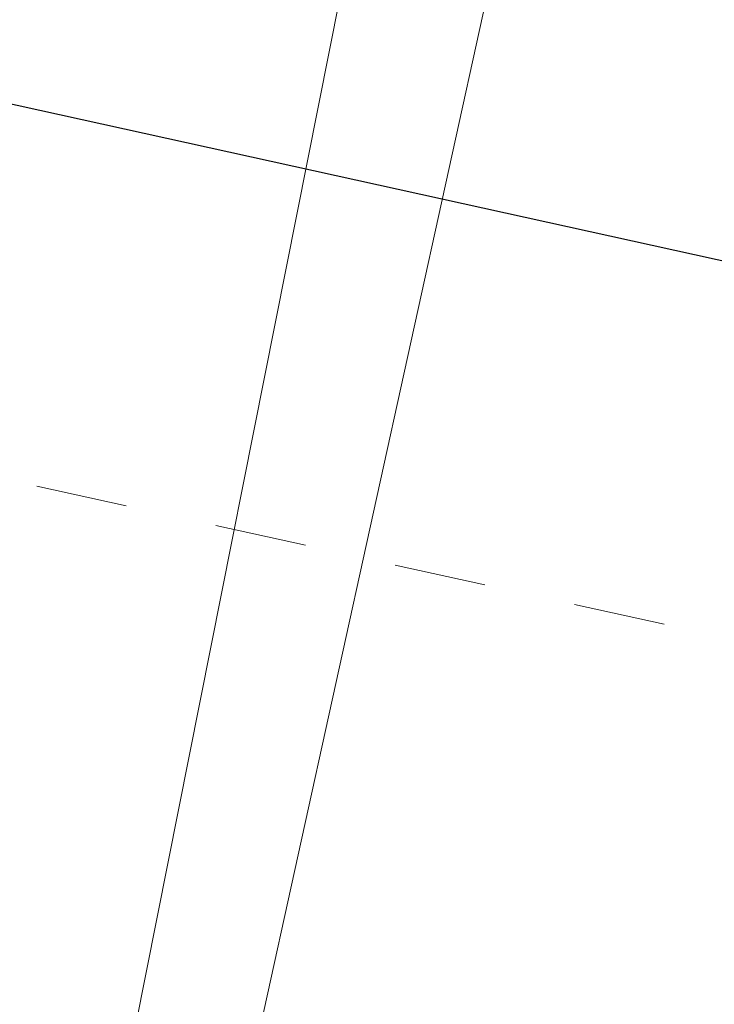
# Model space of a CAD drawing. Header units: metres. Extents: x 250001 to 257773, y 598992 to 609118.
# Tile 499 of 1056: x 254936.636 to 254937.393, y 601174.164 to 601175.237. Entities that reach past the tile are written whole.
import ezdxf

# ---------------------------------------------------------------- set-up
doc = ezdxf.new("R2010")
doc.units = ezdxf.units.M
doc.linetypes.add('XX-HIDDEN', pattern=[4, 2, -2])
for name, color, linetype, lineweight in [('B-WE-GR-GRAS-GV', 252, 'Continuous', 13), ('B-WE-GW-GRONDWERKLIJN_KRUIN-G', 252, 'Continuous', 18), ('B-WE-GW-TALUD_KRUIN-G', 252, 'Continuous', 18), ('N-CO-BC-BETONVORM-G', 50, 'Continuous', 25), ('N-CO-BC-BETONVORM-GN', 7, 'XX-HIDDEN', 18), ('N-WE-VH-VERHARDING_HALFVERHARDING-A', 252, 'Continuous', 18), ('X-XX-AL-REFERENTIE-G', 7, 'Continuous', 18)]:
    doc.layers.add(name, color=color, linetype=linetype, lineweight=lineweight)

# ---------------------------------------------------------------- blocks, each defined once
blk = doc.blocks.new('BS2021-132-Xref-inmeting-2d-20210906')
at = {"layer": 'B-WE-GW-GRONDWERKLIJN_KRUIN-G'}
blk.add_lwpolyline([(254921.9448, 601108.4157), (254922.7923, 601112.1531), (254923.6399, 601115.8904), (254924.4107, 601119.5212), (254925.1814, 601123.1519), (254925.6635, 601125.4227), (254926.8497, 601130.2004), (254928.036, 601134.978), (254929.0518, 601139.716), (254930.0676, 601144.4541), (254930.9478, 601148.1427), (254931.828, 601151.8313), (254932.7081, 601155.52), (254933.686, 601159.8487), (254934.6638, 601164.1775), (254935.6417, 601168.5063), (254936.4467, 601172.5548), (254937.2516, 601176.6034), (254938.2559, 601180.6205), (254939.2602, 601184.6377), (254940.2644, 601188.6549), (254941.0834, 601192.8239)], dxfattribs=at)
blk = doc.blocks.new('BS2021-132-Xref-BGT-GRIJS-20210617-aangepast')
at = {"layer": 'B-WE-GR-GRAS-GV', "flags": 128}
for points in [[(254954.283, 601277.17), (254920.73, 601124.682), (254925.766, 601123.555), (254959.325, 601276.051)], [(254959.325, 601276.051), (254925.766, 601123.555), (254925.961, 601123.511), (254926.133, 601124.277), (254926.4764, 601124.2009)]]:
    blk.add_lwpolyline(points, dxfattribs=at)
at = {"layer": 'B-WE-GW-TALUD_KRUIN-G', "flags": 128}
blk.add_lwpolyline([(254925.766, 601123.555), (254959.325, 601276.051)], dxfattribs=at)
blk = doc.blocks.new('Getijdenduiker_RD')
at = {"layer": 'N-CO-BC-BETONVORM-G'}
blk.add_line((254945432.4, 601173206.6), (254915254.5, 601179847.7), dxfattribs=at)
at = {"layer": 'N-CO-BC-BETONVORM-GN'}
blk.add_line((254946127.7, 601172644), (254914533.8, 601179596.8), dxfattribs=at)

msp = doc.modelspace()

# ---------------------------------------------------------------- hatches: boundary and pattern name
at = {"layer": 'N-WE-VH-VERHARDING_HALFVERHARDING-A'}
h = msp.add_hatch(dxfattribs=at)
h.set_pattern_fill('AVH-HALFVERHARDING-SO', color=256, pattern_type=2)
h.set_pattern_definition([(50, (254847.808, 601253.6878), (3.5863, -0.31376), [0.375, -4.125]), (355, (254847.808, 601253.688), (-0.693757, 3.76096), [0.3, -3.3]), (100.4514, (254848.107, 601253.6617), (2.892547, 3.4472), [0.3187, -3.50571]), (46.1842, (254847.808, 601254.688), (5.336205, -0.827595), [0.5625, -6.1875]), (96.6356, (254848.253, 601254.619), (4.67331, 4.87059), [0.47805, -5.25856]), (351.1842, (254847.808, 601254.688), (4.67331, 4.87059), [0.45, -4.95]), (21, (254848.308, 601254.4378), (2.984535, -2.013094), [0.375, -4.125]), (326, (254848.308, 601254.438), (1.216577, 3.62575), [0.3, -3.3]), (71.4514, (254848.557, 601254.27), (4.201113, 1.61265), [0.3187, -3.50571]), (37.5, (254847.8081, 601253.6878), (0.060799, 1.664469), [0, -3.26, 0, -3.35, 0, -3.3125]), (7.5, (254847.8081, 601253.6878), (1.315348, 1.972059), [0, -1.91, 0, -3.185, 0, -1.2625]), (327.5, (254846.6931, 601253.6878), (2.669112, -0.112774), [0, -1.25, 0, -3.9, 0, -5.175]), (317.5, (254846.193, 601253.6878), (2.91593, 0.500525), [0, -1.625, 0, -2.59, 0, -3.675])])
edge = h.paths.add_edge_path()
edge.add_line((254940.4527, 601403.4276), (254953.3537, 601350.4374))
edge.add_line((254953.3537, 601350.4374), (254909.7238, 601236.4452))
edge.add_line((254909.7238, 601236.4452), (254860.9424, 601247.384))
edge.add_line((254860.9424, 601247.384), (254858.0979, 601234.699))
edge.add_line((254858.0979, 601234.699), (254835.6552, 601239.7316))
edge.add_line((254835.6552, 601239.7316), (254832.3731, 601225.0951))
edge.add_line((254832.3731, 601225.0951), (254827.9969, 601205.5798))
edge.add_line((254827.9969, 601205.5798), (254825.0696, 601206.2362))
edge.add_line((254825.0696, 601206.2362), (254814.9975, 601161.32))
edge.add_arc((254839.3917, 601155.8498), 25, 167.36094, 205.65948)
edge.add_line((254816.8571, 601145.0242), (254830.6694, 601116.2724))
edge.add_arc((254853.204, 601127.0979), 25, 205.65948, 227.89878)
edge.add_line((254836.4429, 601108.5489), (254908.7268, 601043.2326))
edge.add_line((254908.7268, 601043.2326), (254908.6815, 601043.0241))
edge.add_line((254908.6815, 601043.0241), (254907.6454, 601038.2601))
edge.add_line((254907.6454, 601038.2601), (254907.3876, 601037.1))
edge.add_line((254907.3876, 601037.1), (254905.4545, 601042.1461))
edge.add_line((254905.4545, 601042.1461), (254833.9941, 601106.7183))
edge.add_arc((254850.7552, 601125.2673), 25, 205.65948, 227.89878, ccw=False)
edge.add_line((254828.2206, 601114.4418), (254813.0032, 601146.1186))
edge.add_arc((254835.5378, 601156.9441), 25, 167.36094, 205.65948, ccw=False)
edge.add_line((254811.1436, 601162.4143), (254823.3546, 601216.8691))
edge.add_arc((254798.9604, 601222.3393), 25, 347.36094, 437.36094)
edge.add_line((254804.4306, 601246.7335), (254797.6003, 601248.2652))
edge.add_line((254797.6003, 601248.2652), (254798.9131, 601254.1198))
edge.add_line((254798.9131, 601254.1198), (254820.38, 601249.306))
edge.add_arc((254822.5681, 601259.0637), 10, 257.36094, 347.36094)
edge.add_line((254832.3258, 601256.8756), (254837.5772, 601280.294))
edge.add_line((254837.5772, 601280.294), (254866.8502, 601273.7298))
edge.add_line((254866.8502, 601273.7298), (254862.0364, 601252.2629))
edge.add_line((254862.0364, 601252.2629), (254885.5077, 601246.9996))
edge.add_arc((254890.9779, 601271.3938), 25, 257.36094, 339.05591)
edge.add_line((254914.3261, 601262.4574), (254945.3412, 601343.4908))
edge.add_arc((254921.993, 601352.4272), 25, 339.05591, 373.68306)
edge.add_line((254946.2835, 601358.341), (254935.7235, 601401.7153))
edge.add_line((254935.7235, 601401.7153), (254940.4527, 601403.4276))

# ---------------------------------------------------------------- block references
at = {"xscale": 0.001, "yscale": 0.001, "zscale": 0.001}
msp.add_blockref('Getijdenduiker_RD', (0, 0), dxfattribs=at)
at = {"layer": 'X-XX-AL-REFERENTIE-G'}
for name in ['BS2021-132-Xref-BGT-GRIJS-20210617-aangepast', 'BS2021-132-Xref-inmeting-2d-20210906']:
    msp.add_blockref(name, (0, 0), dxfattribs=at)

doc.saveas('drawing.dxf')
